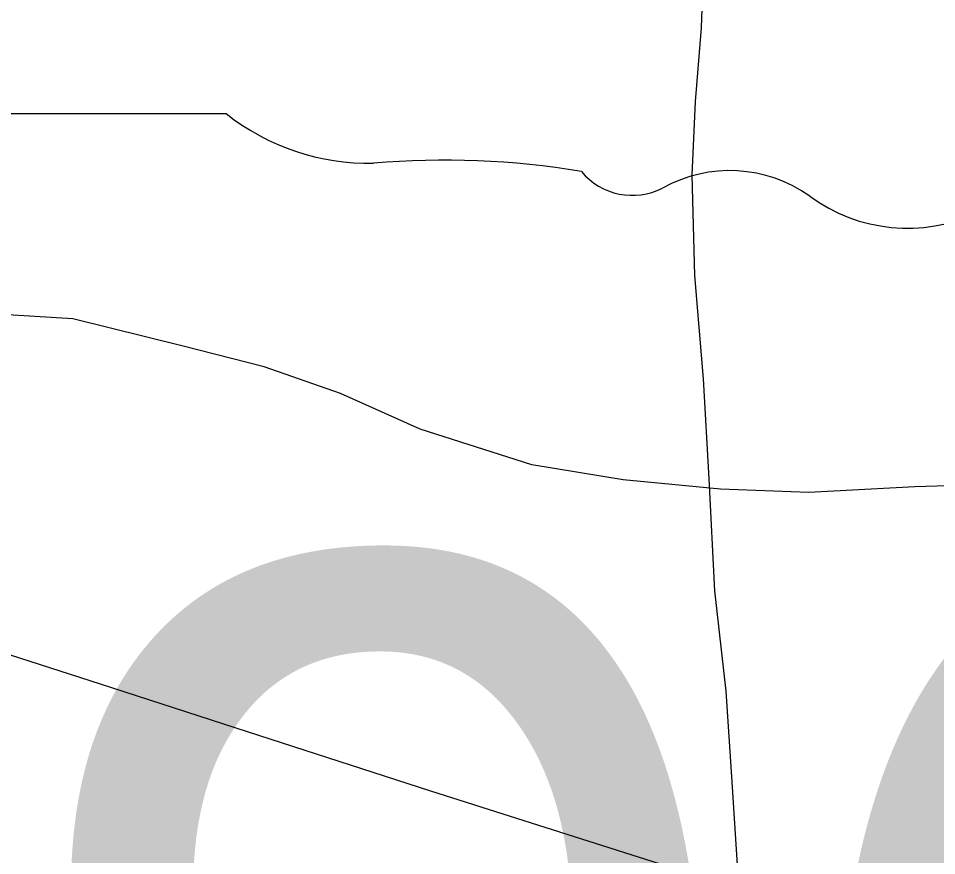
# Model space of a CAD drawing. Extents: x 0 to 34, y 0 to 22.
# Drawn here: x 14.604 to 14.7224, y 17.8986 to 18.0065 of the extents above; entities that cross this region are included whole.
import ezdxf

# ---------------------------------------------------------------- set-up
doc = ezdxf.new("R2010")
doc.units = 0
for name, color, linetype in [('GM_X_Minor_River', 7, 'Continuous'), ('GM_X_State_Route', 7, 'Continuous'), ('GM_X_State_Shield', 7, 'Continuous')]:
    doc.layers.add(name, color=color, linetype=linetype)

msp = doc.modelspace()

# ---------------------------------------------------------------- linework, layer by layer
at = {"layer": 'GM_X_Minor_River'}
for points in [[(14.692504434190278, 18.017813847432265), (14.692087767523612, 18.005274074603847), (14.691301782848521, 17.995775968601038), (14.690894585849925, 17.986277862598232), (14.691237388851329, 17.973355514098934), (14.692339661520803, 17.96005058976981), (14.693061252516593, 17.947126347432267), (14.693780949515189, 17.932683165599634), (14.695262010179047, 17.919757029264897), (14.695989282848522, 17.90873240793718), (14.697082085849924, 17.892008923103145), (14.70008587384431, 17.879455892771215), (14.70233776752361, 17.869948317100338), (14.70381882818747, 17.8570221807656), (14.704536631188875, 17.842577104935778), (14.704879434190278, 17.82927596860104), (14.705976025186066, 17.814450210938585), (14.70707829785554, 17.801525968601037), (14.706667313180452, 17.790885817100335), (14.705879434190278, 17.780628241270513)], [(14.777057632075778, 17.96224200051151), (14.76412391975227, 17.956586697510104), (14.754616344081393, 17.95320033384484), (14.742445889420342, 17.94830260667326), (14.73104248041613, 17.946442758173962), (14.719644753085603, 17.946101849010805), (14.705964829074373, 17.94538783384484), (14.69456899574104, 17.94580828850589), (14.682036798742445, 17.946992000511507), (14.670264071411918, 17.94893328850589), (14.655841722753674, 17.95354313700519), (14.645595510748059, 17.958139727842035), (14.635728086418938, 17.961594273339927), (14.62509740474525, 17.96429313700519), (14.611050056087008, 17.967760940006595), (14.597754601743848, 17.96856586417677), (14.587879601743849, 17.969361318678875), (14.574205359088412, 17.969789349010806), (14.562046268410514, 17.96983101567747), (14.551790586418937, 17.970247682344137), (14.538112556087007, 17.970295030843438), (14.52253301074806, 17.969207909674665), (14.510362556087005, 17.96469086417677)]]:
    msp.add_lwpolyline(points, dxfattribs=at)
at = {"layer": 'GM_X_State_Route'}
msp.add_lwpolyline([(14.32500539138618, 17.963708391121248), (14.348238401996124, 17.96322991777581), (14.374286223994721, 17.962378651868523), (14.391883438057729, 17.961800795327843), (14.460526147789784, 17.96021626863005), (14.479192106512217, 17.95949548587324), (14.488431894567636, 17.958619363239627), (14.491762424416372, 17.958035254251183), (14.494508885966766, 17.95755682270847), (14.503506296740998, 17.95526395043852), (14.525123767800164, 17.94861530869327), (14.60025985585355, 17.925295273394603), (14.614582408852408, 17.92072824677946), (14.633552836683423, 17.91455183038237), (14.657195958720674, 17.90690895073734), (14.686779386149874, 17.897526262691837), (14.718307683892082, 17.887963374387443), (14.72243360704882, 17.886714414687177), (14.734158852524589, 17.883122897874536), (14.74493959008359, 17.87982345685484), (14.754347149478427, 17.8769464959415), (14.76686774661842, 17.873112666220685), (14.820193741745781, 17.856422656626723), (14.828215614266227, 17.853862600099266)], dxfattribs=at)
at = {"layer": 'GM_X_State_Shield'}
msp.add_line((14.630848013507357, 17.994208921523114), (14.553631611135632, 17.994208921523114), dxfattribs=at)
for centre, radius, start, end in [((14.649237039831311, 18.017440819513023), 0.02962754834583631, 231.61950555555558, 271.11188333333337), ((14.659060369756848, 17.881859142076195), 0.10636255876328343, 80.48669166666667, 94.98826944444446), ((14.683207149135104, 17.992229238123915), 0.00854732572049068, 219.79206111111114, 297.1023694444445), ((14.695754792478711, 17.969099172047), 0.017770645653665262, 54.466683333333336, 119.14113055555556), ((14.718691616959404, 18.00082397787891), 0.021377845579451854, 233.85620555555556, 294.82819166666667)]:
    msp.add_arc(centre, radius, start, end, dxfattribs=at)

# ---------------------------------------------------------------- texts
msp.add_text('96', height=0.13183620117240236, dxfattribs=at).set_placement((14.602561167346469, 17.804757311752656))

doc.saveas('drawing.dxf')
